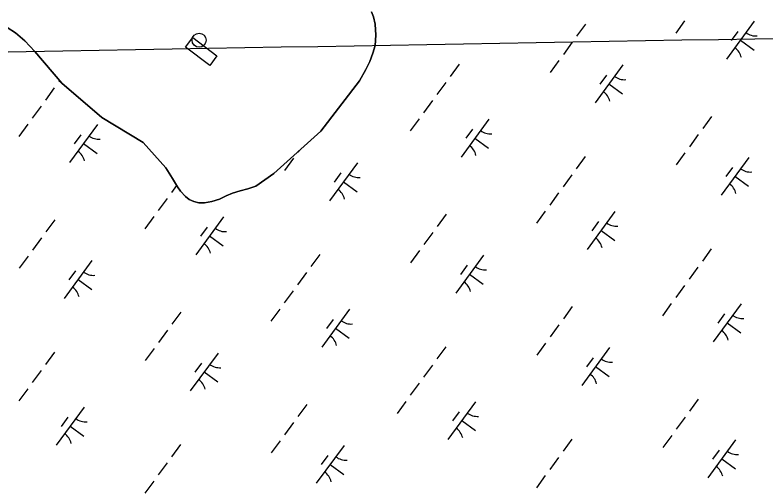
# Model space of a CAD drawing. Extents: x 3905714 to 3926767, y 183354 to 205755.
# Drawn here: x 3920365 to 3921165, y 193020 to 193524 of the extents above; entities that cross this region are included whole.
import ezdxf

# ---------------------------------------------------------------- set-up
doc = ezdxf.new("R2010")
doc.units = 0
for name, color, linetype in [('V-CHAN-DOCK', 7, 'Continuous'), ('V-DOMW-TANK', 7, 'Continuous'), ('V-GRID-MAJR', 7, 'Continuous'), ('V-TOPO-SHOR', 7, 'Continuous'), ('V-WETL-SWMP', 7, 'Continuous')]:
    doc.layers.add(name, color=color, linetype=linetype)

msp = doc.modelspace()

# ---------------------------------------------------------------- linework, layer by layer
at = {"layer": 'V-CHAN-DOCK'}
msp.add_lwpolyline([(3920554.58, 193499.53), (3920580.24, 193480.05), (3920572.63, 193470.02), (3920546.96, 193489.49)], close=True, dxfattribs=at)
at = {"layer": 'V-DOMW-TANK'}
msp.add_circle((3920561.3, 193496.78), 7.5, dxfattribs=at)
at = {"layer": 'V-GRID-MAJR'}
msp.add_spline([(3911066.23, 193323.42), (3914779.24, 193387.51), (3920105.98, 193480.1), (3922587.21, 193523.5)], degree=3, dxfattribs=at)
at = {"layer": 'V-TOPO-SHOR'}
for points in [[(3920356.87, 193510.39), (3920366.01, 193504.7), (3920375.73, 193496.29), (3920386.41, 193484.94), (3920415.13, 193450.92), (3920457.89, 193414.51), (3920501.84, 193388.04), (3920525.92, 193361.05), (3920532.89, 193349.53), (3920538.12, 193340.74), (3920541.42, 193336.24), (3920546.66, 193330.38), (3920550.55, 193327.44), (3920555.8, 193325.08), (3920560.87, 193323.89), (3920566.91, 193323.87), (3920574.91, 193325.01), (3920583.1, 193327.52), (3920590.13, 193331), (3920596.96, 193333.9), (3920604.97, 193336.6), (3920613.16, 193338.71), (3920621.75, 193341.41), (3920640.7, 193354.99), (3920690.77, 193400.03), (3920731.89, 193453.68), (3920738.76, 193465.74), (3920742.88, 193474.11), (3920746.03, 193482.87), (3920748.6, 193491.05), (3920749.22, 193502.15), (3920748.68, 193513.85), (3920746.95, 193521.65)], [(3920746.95, 193521.65), (3920744.63, 193526.93)]]:
    msp.add_lwpolyline(points, dxfattribs=at)
at = {"layer": 'V-WETL-SWMP'}
for p, q in [((3920744.63, 193526.93), (3920746.95, 193521.65)), ((3920746.95, 193521.65), (3920748.68, 193513.85)), ((3920748.68, 193513.85), (3920749.22, 193502.15)), ((3920972.58, 193513.98), (3920963.12, 193501.07)), ((3921077.99, 193517.27), (3921068.54, 193504.36)), ((3921152.17, 193516.94), (3921122.62, 193476.61)), ((3920366.01, 193504.7), (3920356.87, 193510.39)), ((3920375.73, 193496.29), (3920366.01, 193504.7)), ((3921134.72, 193506.18), (3921127.63, 193496.5)), ((3920386.41, 193484.94), (3920375.73, 193496.29)), ((3920749.22, 193502.15), (3920748.6, 193491.05)), ((3921137.4, 193496.78), (3921151.92, 193486.14)), ((3920748.6, 193491.05), (3920746.03, 193482.87)), ((3920958.4, 193494.62), (3920948.94, 193481.71)), ((3920415.13, 193450.92), (3920386.41, 193484.94)), ((3920746.03, 193482.87), (3920742.88, 193474.11)), ((3920742.88, 193474.11), (3920738.76, 193465.74)), ((3920944.21, 193475.26), (3920934.76, 193462.35)), ((3920738.76, 193465.74), (3920731.89, 193453.68)), ((3920838.05, 193471.22), (3920828.59, 193458.31)), ((3921012.22, 193470.43), (3920982.67, 193430.09)), ((3920994.77, 193459.66), (3920987.68, 193449.98)), ((3920412.8, 193453.69), (3920411.92, 193452.49)), ((3920457.89, 193414.51), (3920415.13, 193450.92)), ((3920731.89, 193453.68), (3920690.77, 193400.03)), ((3920823.87, 193451.86), (3920814.41, 193438.95)), ((3920997.45, 193450.26), (3921011.97, 193439.62)), ((3920407.19, 193446.04), (3920397.74, 193433.13)), ((3920809.68, 193432.5), (3920800.23, 193419.59)), ((3920393.01, 193426.68), (3920383.55, 193413.77)), ((3920501.84, 193388.04), (3920457.89, 193414.51)), ((3920795.5, 193413.14), (3920786.04, 193400.23)), ((3920869.68, 193412.81), (3920840.13, 193372.48)), ((3921106.76, 193415.67), (3921097.3, 193402.77)), ((3920378.82, 193407.32), (3920369.37, 193394.41)), ((3920453.01, 193406.99), (3920423.46, 193366.65)), ((3920690.77, 193400.03), (3920640.7, 193354.99)), ((3920852.23, 193402.05), (3920845.14, 193392.37)), ((3920435.55, 193396.22), (3920428.46, 193386.54)), ((3920854.91, 193392.65), (3920869.43, 193382.01)), ((3921092.57, 193396.31), (3921083.12, 193383.41)), ((3920438.23, 193386.82), (3920452.75, 193376.18)), ((3920525.92, 193361.05), (3920501.84, 193388.04)), ((3920667.66, 193379.24), (3920666.45, 193377.58)), ((3921078.39, 193376.95), (3921068.93, 193364.05)), ((3920661.72, 193371.13), (3920652.26, 193358.22)), ((3920972.23, 193372.91), (3920962.77, 193360.01)), ((3921146.4, 193372.12), (3921116.85, 193331.79)), ((3920532.89, 193349.53), (3920525.92, 193361.05)), ((3920729.73, 193366.3), (3920700.18, 193325.96)), ((3921128.95, 193361.36), (3921121.85, 193351.68)), ((3920640.7, 193354.99), (3920621.75, 193341.41)), ((3920712.27, 193355.53), (3920705.18, 193345.85)), ((3920958.05, 193353.55), (3920948.59, 193340.65)), ((3920538.12, 193340.74), (3920532.89, 193349.53)), ((3920714.95, 193346.13), (3920729.47, 193335.49)), ((3921131.62, 193351.96), (3921146.14, 193341.32)), ((3920537.28, 193342.15), (3920531.92, 193334.82)), ((3920541.42, 193336.24), (3920538.12, 193340.74)), ((3920546.66, 193330.38), (3920541.42, 193336.24)), ((3920604.97, 193336.6), (3920596.96, 193333.9)), ((3920613.16, 193338.71), (3920604.97, 193336.6)), ((3920621.75, 193341.41), (3920613.16, 193338.71)), ((3920527.19, 193328.37), (3920517.73, 193315.46)), ((3920550.55, 193327.44), (3920546.66, 193330.38)), ((3920590.13, 193331), (3920583.1, 193327.52)), ((3920596.96, 193333.9), (3920590.13, 193331)), ((3920943.86, 193334.19), (3920934.4, 193321.29)), ((3920555.81, 193325.08), (3920550.55, 193327.44)), ((3920560.87, 193323.89), (3920555.81, 193325.08)), ((3920566.91, 193323.87), (3920560.87, 193323.89)), ((3920574.91, 193325.01), (3920566.91, 193323.87)), ((3920583.1, 193327.52), (3920574.91, 193325.01)), ((3920929.68, 193314.83), (3920920.22, 193301.93)), ((3921003.86, 193314.51), (3920974.31, 193274.17)), ((3920407.59, 193305.72), (3920398.14, 193292.81)), ((3920513, 193309.01), (3920503.55, 193296.1)), ((3920587.19, 193308.68), (3920557.64, 193268.35)), ((3920824.27, 193311.54), (3920814.81, 193298.64)), ((3920569.73, 193297.91), (3920562.64, 193288.23)), ((3920986.41, 193303.74), (3920979.32, 193294.06)), ((3920572.41, 193288.51), (3920586.93, 193277.88)), ((3920810.08, 193292.18), (3920800.63, 193279.28)), ((3920989.09, 193294.34), (3921003.61, 193283.7)), ((3920393.41, 193286.36), (3920383.95, 193273.45)), ((3920795.9, 193272.82), (3920786.44, 193259.92)), ((3921106.41, 193274.61), (3921096.95, 193261.7)), ((3920379.22, 193267), (3920369.77, 193254.09)), ((3920689.74, 193268.78), (3920680.28, 193255.88)), ((3920863.91, 193267.99), (3920834.36, 193227.66)), ((3920447.23, 193262.17), (3920417.68, 193221.83)), ((3920846.45, 193257.22), (3920839.36, 193247.54)), ((3920429.78, 193251.4), (3920422.69, 193241.72)), ((3920675.55, 193249.42), (3920666.1, 193236.52)), ((3921092.22, 193255.25), (3921082.77, 193242.34)), ((3920432.46, 193242), (3920446.98, 193231.36)), ((3920849.13, 193247.82), (3920863.65, 193237.19)), ((3921078.04, 193235.89), (3921068.58, 193222.98)), ((3920661.37, 193230.06), (3920651.91, 193217.16)), ((3921063.86, 193216.53), (3921054.4, 193203.62)), ((3921138.04, 193216.2), (3921108.49, 193175.87)), ((3920647.18, 193210.7), (3920637.73, 193197.8)), ((3920721.37, 193210.38), (3920691.82, 193170.04)), ((3920958.44, 193213.24), (3920948.99, 193200.33)), ((3920541.77, 193207.41), (3920532.32, 193194.5)), ((3921120.59, 193205.43), (3921113.49, 193195.75)), ((3920703.91, 193199.61), (3920696.82, 193189.93)), ((3920944.26, 193193.88), (3920934.8, 193180.97)), ((3921123.26, 193196.03), (3921137.78, 193185.4)), ((3920527.59, 193188.05), (3920518.13, 193175.14)), ((3920706.59, 193190.21), (3920721.11, 193179.57)), ((3920513.4, 193168.69), (3920503.95, 193155.78)), ((3920823.91, 193170.48), (3920814.46, 193157.57)), ((3920930.08, 193174.52), (3920920.62, 193161.61)), ((3920998.09, 193169.69), (3920968.54, 193129.35)), ((3920407.24, 193164.65), (3920397.79, 193151.75)), ((3920581.41, 193163.86), (3920551.86, 193123.53)), ((3920563.96, 193153.09), (3920556.87, 193143.41)), ((3920980.63, 193158.92), (3920973.54, 193149.24)), ((3920393.06, 193145.29), (3920383.6, 193132.39)), ((3920809.73, 193151.12), (3920800.27, 193138.21)), ((3920983.31, 193149.52), (3920997.83, 193138.88)), ((3920566.64, 193143.69), (3920581.16, 193133.06)), ((3920795.55, 193131.76), (3920786.09, 193118.85)), ((3920378.87, 193125.93), (3920369.42, 193113.03)), ((3920781.36, 193112.4), (3920771.91, 193099.49)), ((3921092.62, 193114.93), (3921083.17, 193102.02)), ((3920438.87, 193106.24), (3920409.32, 193065.91)), ((3920675.95, 193109.11), (3920666.49, 193096.2)), ((3920855.55, 193112.07), (3920826, 193071.74)), ((3920838.09, 193101.3), (3920831, 193091.62)), ((3920421.42, 193095.48), (3920414.33, 193085.8)), ((3920661.77, 193089.75), (3920652.31, 193076.84)), ((3920840.77, 193091.9), (3920855.29, 193081.26)), ((3921078.44, 193095.57), (3921068.98, 193082.66)), ((3920424.1, 193086.08), (3920438.62, 193075.44)), ((3921064.26, 193076.21), (3921054.8, 193063.3)), ((3920541.42, 193066.35), (3920531.96, 193053.44)), ((3920647.58, 193070.39), (3920638.13, 193057.48)), ((3920715.59, 193065.55), (3920686.04, 193025.22)), ((3920958.09, 193072.17), (3920948.64, 193059.27)), ((3921132.26, 193071.38), (3921102.71, 193031.05)), ((3921114.81, 193060.61), (3921107.72, 193050.93)), ((3920698.14, 193054.79), (3920691.05, 193045.11)), ((3920943.91, 193052.81), (3920934.45, 193039.9)), ((3921117.49, 193051.21), (3921132.01, 193040.57)), ((3920527.24, 193046.99), (3920517.78, 193034.08)), ((3920700.82, 193045.39), (3920715.34, 193034.75)), ((3920929.73, 193033.45), (3920920.27, 193020.54)), ((3920513.05, 193027.63), (3920503.6, 193014.72))]:
    msp.add_line(p, q, dxfattribs=at)
for centre, start, end in [((3921153.92, 193518.92), 232.99998, 274.54364), ((3921121.27, 193474.35), 12.99998, 54.54364), ((3921013.96, 193472.4), 232.99998, 274.54364), ((3920981.31, 193427.84), 12.99998, 54.54364), ((3920871.42, 193414.79), 232.99998, 274.54364), ((3920454.75, 193408.96), 232.99998, 274.54364), ((3920838.77, 193370.22), 12.99998, 54.54364), ((3920422.1, 193364.4), 12.99998, 54.54364), ((3921148.14, 193374.1), 232.99998, 274.54364), ((3920731.47, 193368.27), 232.99998, 274.54364), ((3920698.82, 193323.71), 12.99998, 54.54364), ((3921115.49, 193329.53), 12.99998, 54.54364), ((3920588.93, 193310.66), 232.99998, 274.54364), ((3921005.6, 193316.48), 232.99998, 274.54364), ((3920556.28, 193266.09), 12.99998, 54.54364), ((3920972.95, 193271.92), 12.99998, 54.54364), ((3920448.97, 193264.14), 232.99998, 274.54364), ((3920865.65, 193269.97), 232.99998, 274.54364), ((3920416.32, 193219.58), 12.99998, 54.54364), ((3920833, 193225.4), 12.99998, 54.54364), ((3921139.78, 193218.17), 232.99998, 274.54364), ((3920723.11, 193212.35), 232.99998, 274.54364), ((3921107.13, 193173.61), 12.99998, 54.54364), ((3920690.46, 193167.79), 12.99998, 54.54364), ((3920999.83, 193171.66), 232.99998, 274.54364), ((3920583.15, 193165.83), 232.99998, 274.54364), ((3920967.18, 193127.1), 12.99998, 54.54364), ((3920550.5, 193121.27), 12.99998, 54.54364), ((3920857.29, 193114.04), 232.99998, 274.54364), ((3920440.61, 193108.22), 232.99998, 274.54364), ((3920824.64, 193069.48), 12.99998, 54.54364), ((3920407.96, 193063.66), 12.99998, 54.54364), ((3921134.01, 193073.35), 232.99998, 274.54364), ((3920717.33, 193067.53), 232.99998, 274.54364), ((3921101.36, 193028.79), 12.99998, 54.54364), ((3920684.68, 193022.97), 12.99998, 54.54364)]:
    msp.add_arc(centre, 17.62, start, end, dxfattribs=at)

doc.saveas('drawing.dxf')
